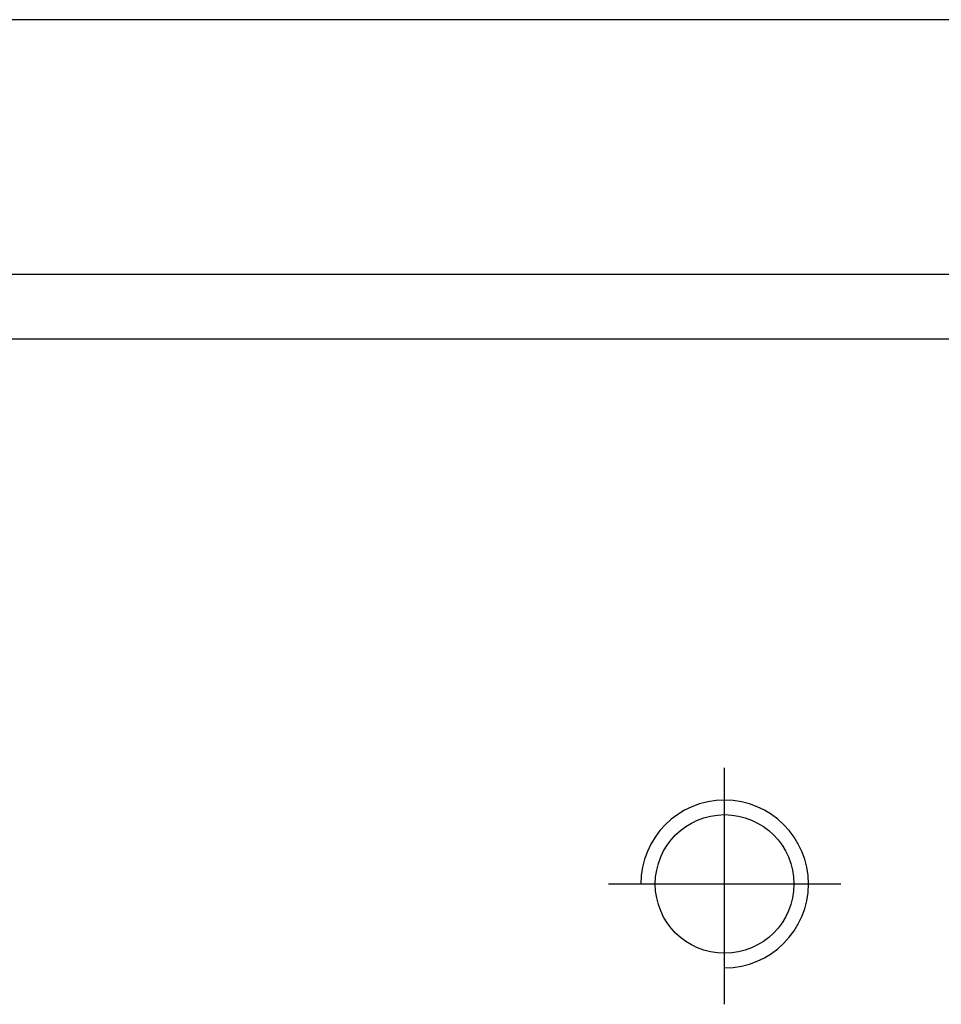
# Model space of a CAD drawing. Header units: millimetres. Extents: x -227 to 3135, y -1502 to 860.
# Tile 541 of 582: x 1191 to 1205, y -204 to -189. Entities that reach past the tile are written whole.
import ezdxf

# ---------------------------------------------------------------- set-up
doc = ezdxf.new("R2010")
doc.units = ezdxf.units.MM
doc.layers.add('2', color=7, linetype='CONTINUOUS', true_color=0xffffff)

msp = doc.modelspace()

# ---------------------------------------------------------------- linework, layer by layer
at = {"layer": '2', "linetype": 'Continuous'}
for p, q in [((1210.175, -188.912), (1188.165, -188.912)), ((1250.912, -192.865), (1176.665, -192.865)), ((1326.665, -193.865), (1176.665, -193.865))]:
    msp.add_line(p, q, dxfattribs=at)
at = {"layer": '2', "ltscale": 0.5}
for p, q in [((1201.665, -204.18), (1201.665, -200.514)), ((1199.865, -202.314), (1203.465, -202.314))]:
    msp.add_line(p, q, dxfattribs=at)
at = {"layer": '2', "linetype": 'Continuous'}
msp.add_circle((1201.665, -202.314), 1.075, dxfattribs=at)
at = {"layer": '2'}
msp.add_arc((1201.665, -202.314), 1.3, 270, 180, dxfattribs=at)

doc.saveas('drawing.dxf')
